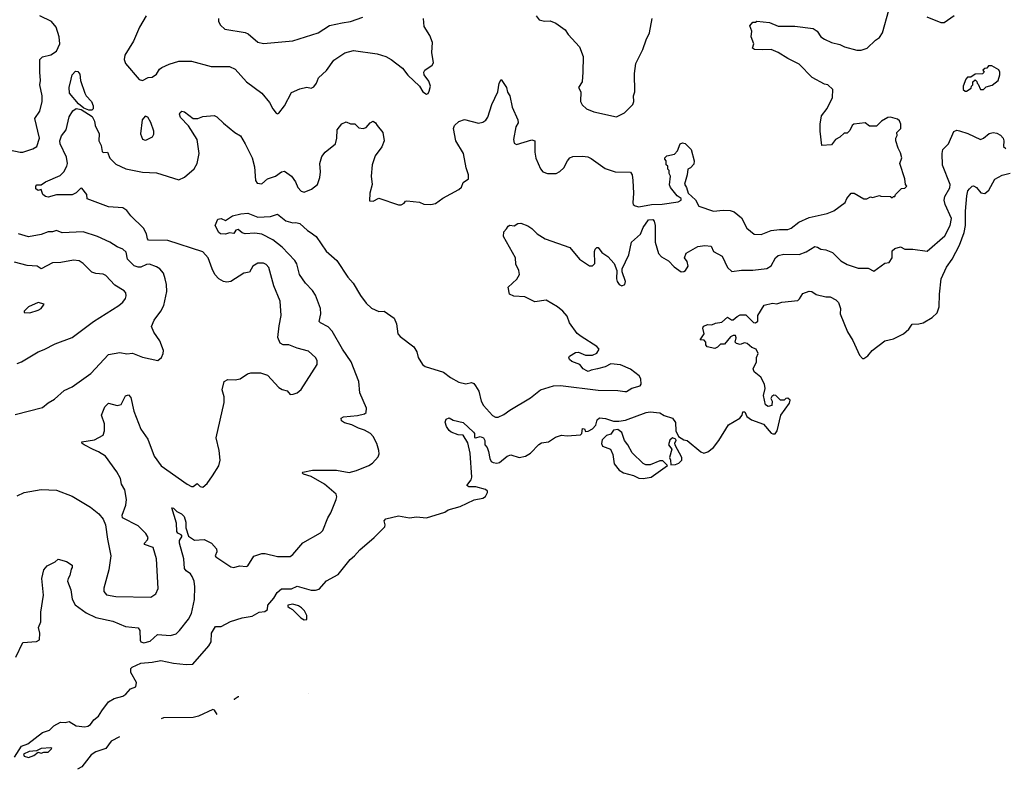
# Model space of a CAD drawing. Extents: x 1771496 to 1971148, y 471553 to 643630.
# Tile 636 of 656: x 1915092 to 1922093, y 525618 to 530948. Entities that reach past the tile are written whole.
import ezdxf

# ---------------------------------------------------------------- set-up
doc = ezdxf.new("R2010")
doc.units = 0

msp = doc.modelspace()

# ---------------------------------------------------------------- linework, layer by layer
at = {"layer": '0CON10XD'}
for points in [[(1914925, 530041.4), (1915095, 530004.4), (1915115, 530005.6), (1915185, 530028.6), (1915215, 530046.7), (1915232.5, 530105), (1915200.6, 530245), (1915235, 530296.2), (1915252.7, 530365), (1915251.5, 530405), (1915236.4, 530483.6), (1915241.5, 530515), (1915235.4, 530575), (1915236.4, 530663.6), (1915255, 530683.1), (1915315, 530696.9), (1915355.3, 530724.7), (1915377.3, 530775), (1915373.2, 530825), (1915351.3, 530895), (1915317.5, 530935), (1915235, 530975.3)], [(1915992.7, 530975), (1915944.5, 530895), (1915901.5, 530795), (1915839.2, 530695), (1915835.8, 530665), (1915846, 530635), (1915942.3, 530522.3), (1915965, 530516.2), (1916005, 530536.7), (1916035, 530540), (1916065, 530561.2), (1916085.4, 530594.6), (1916102.2, 530607.8), (1916155, 530632.2), (1916225, 530653.3), (1916315, 530653.1), (1916454.4, 530614.4), (1916585, 530615.8), (1916625.5, 530595.5), (1916705, 530506), (1916815, 530426), (1916869.7, 530359.7), (1916892.7, 530312.7), (1916915, 530282.5), (1916925, 530277.5), (1916935, 530283.3), (1916975.5, 530334.5), (1917025, 530428.8), (1917085, 530456.2), (1917135, 530466.7), (1917165, 530460), (1917185, 530470), (1917203.6, 530496.4), (1917216.2, 530535), (1917275, 530585.8), (1917325, 530659.2), (1917405, 530711.1), (1917465, 530728.1), (1917635, 530704.3), (1917695, 530685.7), (1917733.8, 530665), (1917813.2, 530603.2), (1917853, 530553), (1917935.8, 530475.8), (1917960, 530435), (1917985, 530417.5), (1917996.4, 530423.6), (1918005, 530440), (1918013.3, 530475), (1918000.7, 530510.7), (1917967.5, 530555), (1917966.7, 530575), (1917972.3, 530587.7), (1918025, 530623.3), (1918035, 530640), (1918023.8, 530715), (1918028.8, 530785), (1918008, 530835), (1917968.8, 530898.8), (1917964.4, 530955)], [(1916507, 530957), (1916506.7, 530935), (1916519.5, 530909.5), (1916550.9, 530880.9), (1916695, 530857.1), (1916717.2, 530847.2), (1916786.8, 530786.8), (1916825, 530777.5), (1917035, 530797.1), (1917215, 530854.4), (1917295, 530905.7), (1917385.4, 530924.6), (1917445, 530935.5), (1917533.3, 530965)], [(1918763.8, 530975), (1918785, 530947.5), (1918825, 530936.2), (1918865, 530938.8), (1918905, 530923.8), (1918971.2, 530875), (1918991.9, 530841.9), (1919073.8, 530755), (1919100, 530685), (1919095.7, 530574.3), (1919092, 530505), (1919066.7, 530465), (1919081.2, 530435), (1919080, 530365), (1919092.1, 530342.1), (1919123, 530313), (1919175, 530292), (1919335, 530256.7), (1919392.5, 530285), (1919452.5, 530345), (1919460, 530365), (1919457.5, 530405), (1919466.7, 530435), (1919463.8, 530565), (1919473.8, 530635), (1919523.3, 530735), (1919546.2, 530805), (1919570, 530855), (1919588.8, 530955)], [(1920333.3, 530936.7), (1920425, 530926.7), (1920485, 530901.4), (1920605, 530900.8), (1920735, 530885.8), (1920762, 530865), (1920788.8, 530825), (1920815, 530808), (1920865, 530786), (1920925, 530772), (1920957.5, 530755), (1921045, 530731.2), (1921075, 530731.2), (1921117.5, 530745), (1921177, 530803), (1921205, 530820), (1921226.7, 530855), (1921272, 531015)], [(1921735.8, 530975), (1921665, 530924), (1921645, 530924.6), (1921544.8, 530964.8)], [(1915075, 527563.1), (1915125, 527586.7), (1915245, 527606.9), (1915355, 527602.9), (1915465, 527560.8), (1915595, 527482), (1915655, 527433.8), (1915686, 527395), (1915702.5, 527355), (1915715.8, 527255), (1915741.4, 527135), (1915726.7, 527035), (1915690.6, 526905), (1915691.3, 526881.3), (1915709.1, 526859.1), (1915775, 526846.9), (1916025, 526840.8), (1916061.2, 526865), (1916077.3, 526902.7), (1916065.7, 527115), (1916042.5, 527195), (1915980.8, 527215), (1915980.6, 527225), (1916001.7, 527248.3), (1916006.9, 527265), (1915988.6, 527295), (1915935, 527348.1), (1915823.8, 527405), (1915820, 527425), (1915847.1, 527495), (1915851.9, 527535), (1915840, 527605), (1915817.1, 527645), (1915808.1, 527685), (1915783.7, 527733.7), (1915703.2, 527843.2), (1915653.8, 527875), (1915615, 527891.1), (1915551.2, 527925), (1915536.7, 527935), (1915533.3, 527945), (1915625, 527960), (1915685.7, 527994.3), (1915696, 528025), (1915696.2, 528075), (1915674.2, 528135), (1915698, 528195), (1915725, 528220), (1915785, 528204.2), (1915815, 528211.2), (1915845, 528272.5), (1915865, 528280), (1915882.3, 528262.3), (1915903.3, 528165), (1915954.4, 528035), (1916003.1, 527965), (1916049.4, 527845), (1916099.2, 527775), (1916284, 527645), (1916315, 527629.2), (1916325, 527628), (1916355, 527648.8), (1916375, 527628.8), (1916395, 527623.8), (1916425, 527648.8), (1916463.6, 527703.6), (1916508.1, 527775), (1916518.6, 527815), (1916510, 527885), (1916488.8, 527975), (1916546.7, 528225), (1916546.7, 528265), (1916531.2, 528315), (1916547.5, 528375), (1916571.7, 528388.3), (1916625, 528386.7), (1916660, 528395), (1916711.7, 528428.3), (1916735, 528436.7), (1916805, 528436.7), (1916855, 528420), (1916935, 528332.5), (1916958.3, 528318.3), (1916995, 528307.5), (1917015, 528283.3), (1917036.1, 528283.9), (1917065, 528293.3), (1917095, 528318.8), (1917208, 528495), (1917208, 528525), (1917195, 528546.7), (1917145, 528590), (1917065, 528612), (1917005, 528636), (1916965, 528636.2), (1916945, 528646.7), (1916928.3, 528688.3), (1916938.5, 528771.5), (1916952, 528845), (1916944.2, 528945), (1916899.4, 529055), (1916864.4, 529184.4), (1916845, 529207.5), (1916825, 529217.1), (1916785, 529216.9), (1916750, 529195), (1916726.8, 529153.2), (1916685.4, 529144.6), (1916593.7, 529086.3), (1916565, 529080.9), (1916541.2, 529085), (1916508.9, 529105), (1916480.4, 529135), (1916460, 529175), (1916433.6, 529253.6), (1916395, 529296.5), (1916145, 529377.5), (1916008.9, 529378.9), (1916000.1, 529390.1), (1915994.5, 529425), (1915972.5, 529465), (1915882.4, 529552.4), (1915855, 529590), (1915825, 529610.6), (1915725, 529617.1), (1915573.1, 529673.1), (1915570, 529705), (1915535, 529750), (1915525, 529746.9), (1915494.7, 529715.3), (1915465, 529702.5), (1915355, 529702.1), (1915295, 529685.8), (1915275, 529690), (1915258, 529705), (1915245, 529740), (1915225, 529733.8), (1915207.5, 529745), (1915206.7, 529765), (1915215, 529773.3), (1915245, 529773.3), (1915275, 529794.5), (1915379.8, 529840.2), (1915405.3, 529864.7), (1915427.3, 529905), (1915431.5, 529925), (1915425, 529971.2), (1915380.3, 530065), (1915377.3, 530085), (1915388.8, 530121.2), (1915422.5, 530165), (1915443.8, 530256.2), (1915469.7, 530300.3), (1915495, 530316), (1915530, 530310), (1915608.2, 530258.2), (1915625.5, 530225.5), (1915628, 530195), (1915657.1, 530135), (1915656, 530085), (1915672.4, 530052.4), (1915679.3, 530009.3), (1915685, 530003.8), (1915715.7, 530005.7), (1915732.8, 529962.8), (1915775, 529920.6), (1915848, 529888), (1915965, 529863.8), (1916065, 529858.1), (1916225, 529810), (1916265, 529826.9), (1916332.9, 529887.1), (1916354.7, 529925.3), (1916368.6, 529995), (1916355, 530096.2), (1916292, 530192), (1916235, 530251.2), (1916229.2, 530275), (1916232.7, 530287.3), (1916245, 530296), (1916265, 530292.5), (1916325, 530243.8), (1916360, 530245), (1916395, 530260), (1916475, 530266), (1916495, 530256.2), (1916542.4, 530212.4), (1916621.2, 530145), (1916662.1, 530122.1), (1916695.6, 530065), (1916744.6, 529964.6), (1916761.7, 529901.7), (1916770, 529805), (1916781.2, 529785), (1916815, 529781.2), (1916854.2, 529815.8), (1916912.5, 529835), (1916955, 529866.2), (1916975, 529870), (1917025, 529834.2), (1917054.4, 529795), (1917069.2, 529755), (1917095, 529728), (1917115, 529720.8), (1917168.3, 529741.7), (1917209.2, 529775), (1917225.6, 529825), (1917231.4, 529865), (1917226.7, 529925), (1917241.9, 529975), (1917264.2, 530005), (1917337.5, 530065), (1917348.6, 530105), (1917350.8, 530165), (1917381.9, 530208.1), (1917415, 530221.9), (1917445, 530206), (1917475, 530206.2), (1917505, 530177.5), (1917535, 530173.3), (1917555, 530180), (1917583.3, 530215), (1917605, 530226), (1917623.3, 530215), (1917633.8, 530195), (1917674, 530145), (1917684, 530085), (1917667, 530043), (1917620.3, 529979.7), (1917598.8, 529915), (1917592, 529835), (1917599.2, 529775), (1917582, 529715), (1917580, 529660), (1917605, 529657.5), (1917645, 529677.5), (1917785, 529630), (1917805, 529630), (1917826.4, 529643.6), (1917835, 529657.5), (1917845, 529660), (1917935, 529650), (1917966.2, 529636.2), (1918015, 529633.8), (1918048.3, 529641.7), (1918100.7, 529679.3), (1918215, 529740), (1918232.7, 529757.3), (1918245, 529790), (1918283.9, 529816.1), (1918284, 529845), (1918267.1, 529895), (1918247.3, 529995), (1918194.4, 530085), (1918177.5, 530175), (1918183.8, 530195), (1918215, 530223.5), (1918255, 530238), (1918355, 530210.6), (1918385, 530218.1), (1918407, 530233), (1918421.1, 530255), (1918450, 530345), (1918492, 530435), (1918502.5, 530495), (1918515, 530521.2), (1918553.1, 530465), (1918561.2, 530431.2), (1918578, 530405), (1918593.1, 530325), (1918634.3, 530235), (1918636, 530215), (1918620, 530185), (1918604.2, 530095), (1918608.8, 530068.8), (1918625, 530061.2), (1918735, 530094.3), (1918755, 530086.2), (1918754.2, 530005.8), (1918763, 529963), (1918795, 529887.5), (1918812.5, 529865), (1918845, 529853.8), (1918906.6, 529853.4), (1918932.4, 529867.6), (1918962, 529895), (1918986.7, 529945), (1919004.2, 529965.8), (1919026, 529974), (1919095, 529977.1), (1919132.3, 529972.3), (1919155, 529961.2), (1919255, 529888.8), (1919326.4, 529866.4), (1919435, 529863.3), (1919446.2, 529845), (1919451.4, 529805), (1919456.2, 529715), (1919452.5, 529645), (1919455, 529633.8), (1919467.5, 529625), (1919495, 529617.5), (1919585, 529632.5), (1919660, 529635), (1919775, 529653.6), (1919796.2, 529665), (1919796.7, 529676.7), (1919767.5, 529695), (1919720, 529755), (1919713, 529773), (1919720, 529835), (1919710, 529855), (1919710, 529875), (1919700, 529885), (1919700, 529905), (1919690, 529915), (1919690, 529945), (1919680, 529955), (1919680, 529965), (1919695, 529980), (1919748.3, 529991.7), (1919770, 530015), (1919787.5, 530065), (1919805, 530071.2), (1919825, 530067.5), (1919866.2, 530025), (1919888.6, 529945), (1919885, 529921.2), (1919862.5, 529895), (1919842.5, 529885), (1919838.8, 529845), (1919818.3, 529778.3), (1919833.3, 529755), (1919846.7, 529715), (1919896.7, 529666.7), (1919921.7, 529621.7), (1920025, 529585.8), (1920095, 529592.5), (1920145, 529591.2), (1920172.3, 529582.3), (1920225, 529537.5), (1920263.8, 529465), (1920315, 529422.9), (1920365, 529420.8), (1920435, 529449.5), (1920495, 529456.7), (1920555, 529455.7), (1920578.8, 529465), (1920631.4, 529508.6), (1920705, 529540.6), (1920835, 529570), (1920881.2, 529588.8), (1920963, 529647), (1920973.3, 529675), (1921005, 529713.3), (1921025, 529713.3), (1921095, 529674), (1921115, 529674), (1921143, 529687), (1921155, 529683.3), (1921205, 529697.5), (1921215, 529692.5), (1921285, 529690), (1921295, 529680), (1921305, 529690), (1921315, 529690), (1921320, 529705), (1921361.7, 529748.3), (1921385, 529750), (1921400, 529765), (1921390, 529775), (1921387, 529817), (1921350, 529925), (1921363.8, 529965), (1921355, 530000), (1921337.5, 530035), (1921322.5, 530085), (1921322.5, 530105), (1921332.5, 530125), (1921330, 530145), (1921357.5, 530175), (1921357.5, 530205), (1921348.3, 530228.3), (1921335, 530240), (1921285, 530253.3), (1921265, 530252.5), (1921220, 530225), (1921185, 530190), (1921135, 530190), (1921103, 530213), (1921022.5, 530205), (1921011.2, 530195), (1920995, 530160), (1920975, 530140), (1920955, 530140), (1920925, 530112.5), (1920892.5, 530095), (1920865, 530057.5), (1920795, 530052.5), (1920783.3, 530155), (1920783.3, 530205), (1920793.8, 530265), (1920833.6, 530316.4), (1920872.5, 530395), (1920875, 530450), (1920837.5, 530485), (1920815, 530488.8), (1920727, 530537), (1920635, 530632), (1920555, 530670.6), (1920485, 530714.2), (1920435, 530735.7), (1920375, 530732.2), (1920316.4, 530736.4), (1920304, 530744), (1920313.3, 530775), (1920292.5, 530825), (1920297.5, 530865), (1920283.3, 530905), (1920305, 530930), (1920325, 530930), (1920333.3, 530936.7)], [(1921825, 530440), (1921858.3, 530461.7), (1921860, 530475), (1921870, 530485), (1921870, 530505), (1921885, 530520), (1921898.3, 530508.3), (1921900, 530495), (1921908.3, 530488.3), (1921925, 530450), (1921945, 530450), (1921965, 530470), (1922007, 530483), (1922050, 530515), (1922062.5, 530555), (1922062.5, 530575), (1922055, 530590), (1922005, 530620), (1921980, 530620), (1921968.3, 530601.7), (1921955, 530600), (1921941.7, 530588.3), (1921950, 530575), (1921938.3, 530561.7), (1921885, 530560), (1921855, 530540), (1921831.7, 530538.3), (1921820, 530525), (1921800, 530475), (1921801.7, 530451.7), (1921815, 530440), (1921825, 530440)], [(1915605, 530303.3), (1915583.6, 530303.6), (1915548.8, 530318.8), (1915510.3, 530350.3), (1915445.8, 530425), (1915444.4, 530465), (1915458, 530525), (1915466.7, 530555), (1915488.3, 530581.7), (1915505, 530580), (1915520.7, 530560.7), (1915526, 530515), (1915555.7, 530425), (1915566, 530405), (1915602.9, 530365), (1915615.8, 530335), (1915616, 530314), (1915605, 530303.3)], [(1915985, 530090), (1915995, 530093.3), (1916036.4, 530113.6), (1916046.4, 530133.6), (1916046.1, 530153.9), (1916025, 530216.7), (1916002.5, 530255), (1915985, 530262.5), (1915963.8, 530235), (1915951.2, 530135), (1915965, 530097.5), (1915985, 530090)], [(1915243.8, 526665), (1915243.5, 526735), (1915261.5, 526855), (1915250.5, 526975), (1915264.3, 527035), (1915286.7, 527065), (1915345, 527092.5), (1915365, 527112.5), (1915425.8, 527095.8), (1915465, 527070), (1915466.4, 527053.6), (1915458.3, 527041.7), (1915450, 526995), (1915436.7, 526975), (1915432.5, 526955), (1915455, 526892.5), (1915466.4, 526826.4), (1915487.4, 526787.4), (1915565, 526729.6), (1915635, 526697.5), (1915755, 526671.8), (1915845, 526633.3), (1915934, 526624), (1915947.5, 526605), (1915948.6, 526535), (1915955, 526524.4), (1915975, 526516.5), (1916021.1, 526528.9), (1916073, 526577), (1916165, 526568.5), (1916205, 526581.9), (1916229.4, 526605), (1916293.3, 526685), (1916313.8, 526725), (1916335.4, 526825), (1916337.6, 526915), (1916332.9, 526955), (1916318.4, 526988.4), (1916306.6, 527006.6), (1916275, 527028.6), (1916264.4, 527045), (1916260.4, 527115), (1916228.5, 527225), (1916228.9, 527245), (1916248, 527275), (1916241.2, 527285), (1916216.6, 527296.6), (1916209.1, 527309.1), (1916208.2, 527368.2), (1916173.9, 527476.1), (1916186.7, 527475), (1916209.5, 527449.5), (1916243.8, 527435), (1916262.5, 527415), (1916274.3, 527375), (1916274.3, 527335), (1916293.3, 527275), (1916335, 527247.5), (1916405, 527252.3), (1916456.4, 527225), (1916492.5, 527185), (1916493.3, 527165), (1916482.5, 527135), (1916487.6, 527127.6), (1916593.9, 527056.1), (1916615, 527053.6), (1916655, 527063.4), (1916705, 527059.2), (1916715.3, 527065), (1916757.4, 527132.6), (1916815, 527152.1), (1916838.3, 527151.7), (1916925, 527130.9), (1917015, 527131.8), (1917034.4, 527145), (1917105, 527227.5), (1917230.9, 527299.1), (1917248.8, 527315), (1917283.5, 527406.5), (1917305, 527440), (1917342.9, 527535), (1917347.5, 527555), (1917342.5, 527575), (1917258.6, 527645), (1917165, 527700.5), (1917111.2, 527715), (1917101.2, 527725), (1917105, 527730), (1917175, 527743.6), (1917345, 527745.5), (1917435, 527728.6), (1917487, 527743), (1917575, 527777.5), (1917601.2, 527795), (1917641.2, 527838.8), (1917648.8, 527861.2), (1917647.1, 527885), (1917631.9, 527935), (1917605.6, 527985), (1917587.5, 528005), (1917545, 528029.4), (1917502.2, 528042.2), (1917455, 528066.7), (1917401.3, 528081.3), (1917380, 528095), (1917378.8, 528115), (1917395.6, 528124.4), (1917495, 528132.5), (1917544.2, 528145.8), (1917556.2, 528155), (1917558, 528185), (1917510, 528295), (1917503.5, 528375), (1917449.1, 528515), (1917387.3, 528605), (1917313.3, 528733.3), (1917285, 528762.5), (1917231.4, 528791.4), (1917222.4, 528802.4), (1917233.5, 528855), (1917232.1, 528895), (1917195, 528988.8), (1917175, 529022.5), (1917124.3, 529075), (1917082.5, 529135), (1917062.3, 529212.3), (1917050, 529235), (1916959.5, 529329.5), (1916892.5, 529382.5), (1916815, 529423.3), (1916765, 529430), (1916695, 529424.4), (1916675, 529431.4), (1916645, 529455.7), (1916628.8, 529451.2), (1916615, 529427.5), (1916585, 529432.9), (1916555, 529422.9), (1916520, 529425), (1916507.5, 529435), (1916482.5, 529485), (1916501.2, 529528.8), (1916525, 529533.3), (1916555, 529518.8), (1916605, 529553.8), (1916665, 529566.2), (1916715, 529571.9), (1916785, 529544.5), (1916875, 529547.3), (1916925, 529564.4), (1916985, 529518.2), (1917035, 529503.6), (1917055, 529506.5), (1917085, 529499.4), (1917138.5, 529448.5), (1917157.6, 529437.6), (1917200, 529405), (1917270.8, 529300.8), (1917346.4, 529236.4), (1917425, 529116), (1917463.1, 529075), (1917515.3, 528985.3), (1917555, 528932.9), (1917595, 528896.5), (1917645, 528871.8), (1917685, 528874.3), (1917755.5, 528825.5), (1917771.9, 528785), (1917781.4, 528715), (1917797.5, 528695), (1917895, 528622), (1917917.1, 528585), (1917926.7, 528545), (1917955.8, 528495), (1917975, 528481.9), (1918105, 528442.2), (1918155, 528404.5), (1918215, 528370.5), (1918265, 528358), (1918305, 528368.8), (1918321.7, 528361.7), (1918334.2, 528345), (1918356.7, 528306.7), (1918373.5, 528235), (1918390.6, 528205), (1918455, 528134.3), (1918475, 528121.9), (1918495, 528121.9), (1918535, 528140), (1918578, 528172), (1918725, 528258.1), (1918795.4, 528314.6), (1918887, 528343), (1918937.6, 528347.6), (1919205, 528312.9), (1919345, 528311.2), (1919395, 528304), (1919407.5, 528305), (1919445, 528327.5), (1919505, 528344), (1919512.5, 528355), (1919510, 528395), (1919497.5, 528415), (1919435, 528463.3), (1919365, 528493.3), (1919295, 528500), (1919255, 528480), (1919200, 528465), (1919155, 528456.7), (1919135, 528446.7), (1919125, 528450), (1919100, 528465), (1919075, 528496.7), (1919018.3, 528518.3), (1919001.7, 528531.7), (1918997.5, 528545), (1919002.5, 528555), (1919045, 528581.2), (1919065, 528583.3), (1919115, 528561.2), (1919165, 528562), (1919195, 528576.7), (1919212.5, 528605), (1919196.7, 528625), (1919084.3, 528694.3), (1919057.3, 528717.3), (1919002.4, 528792.4), (1918985, 528838.8), (1918955, 528874), (1918916.2, 528905), (1918835, 528954.2), (1918755, 528940.8), (1918685, 528976.9), (1918605, 528982.2), (1918575.6, 528995.6), (1918565, 529046.7), (1918627.6, 529102.4), (1918646, 529135), (1918640.8, 529165), (1918619.7, 529209.7), (1918616.7, 529255), (1918532, 529405), (1918535, 529440), (1918555, 529460), (1918565, 529480), (1918577, 529487), (1918609.3, 529480.7), (1918635, 529497.5), (1918655, 529500), (1918705, 529482.5), (1918735, 529463.3), (1918771.2, 529425), (1918828.8, 529388.8), (1919005, 529326.9), (1919073.7, 529243.7), (1919145, 529197.5), (1919165, 529197.5), (1919182, 529215), (1919180.3, 529299.7), (1919185, 529316.7), (1919195, 529327.5), (1919205, 529326.7), (1919232.8, 529292.8), (1919275, 529264.2), (1919320, 529215), (1919338.8, 529165), (1919335.8, 529105), (1919340.8, 529085), (1919355, 529064), (1919375, 529056), (1919395.5, 529064.5), (1919400, 529085), (1919375.8, 529155), (1919377.1, 529175), (1919423.8, 529275), (1919443.1, 529365), (1919507.6, 529422.4), (1919525, 529468.8), (1919563.3, 529525), (1919595, 529525.8), (1919604, 529514), (1919610.8, 529485), (1919610.6, 529365), (1919634.3, 529285), (1919655, 529261.4), (1919705, 529232), (1919745, 529189.2), (1919795, 529153.8), (1919815, 529156.2), (1919825.8, 529164.2), (1919846.7, 529195), (1919837.7, 529227.7), (1919820, 529255), (1919832.3, 529287.7), (1919914.2, 529335.8), (1919965, 529342.9), (1920008.1, 529338.1), (1920025, 529300), (1920087, 529267), (1920126.2, 529185), (1920156.4, 529156.4), (1920225, 529167.5), (1920305, 529165.5), (1920405, 529177.8), (1920435, 529197.1), (1920466, 529254), (1920485, 529270.9), (1920525, 529280.9), (1920635, 529278.5), (1920685, 529296.2), (1920745, 529335.6), (1920765, 529331.1), (1920790, 529315), (1920825, 529310.5), (1920872.1, 529292.1), (1920932.1, 529232.1), (1920975, 529208), (1921055, 529180), (1921125, 529181.2), (1921165, 529160), (1921243.9, 529216.1), (1921275, 529220), (1921295.6, 529254.4), (1921296.1, 529303.9), (1921315, 529320), (1921355, 529332.5), (1921385, 529316.7), (1921443.9, 529316.1), (1921545, 529302), (1921670.3, 529409.7), (1921709.2, 529485), (1921716.8, 529535), (1921673.7, 529633.7), (1921665.9, 529665), (1921670.4, 529689.6), (1921705, 529750.8), (1921708.1, 529775), (1921653.4, 529913.4), (1921651.8, 529995), (1921657.1, 530025), (1921697.1, 530065), (1921735, 530151.9), (1921755, 530160.9), (1921775, 530157.1), (1921835, 530137.8), (1921925, 530095.8), (1921945, 530104.3), (1921985, 530138.2), (1922015, 530144.5), (1922040.2, 530140.2), (1922066.1, 530126.1), (1922085.8, 530105), (1922090.8, 530085), (1922086.7, 530045), (1922105, 530032.5)], [(1921615, 528863.1), (1921631.1, 528905), (1921631.9, 528995), (1921645, 529104), (1921681.2, 529188.8), (1921723.8, 529245), (1921775, 529344.2), (1921807.8, 529435), (1921817.6, 529485), (1921816.9, 529585), (1921826.4, 529695), (1921835, 529730), (1921846, 529745), (1921865, 529763.8), (1921875, 529766), (1921895, 529754), (1921925.7, 529715.7), (1921955, 529711.4), (1921983.6, 529736.4), (1922025.3, 529814.7), (1922078.5, 529841.5), (1922135, 529855.4)], [(1915061.4, 528141.4), (1915255, 528191.2), (1915295.9, 528224.1), (1915340.5, 528249.5), (1915409.7, 528310.3), (1915465, 528337.5), (1915597.4, 528432.6), (1915725, 528568), (1915805, 528580.6), (1915855, 528571.4), (1915895, 528575.7), (1915965, 528547.5), (1916075, 528523.8), (1916101.2, 528545), (1916113.8, 528575), (1916114, 528595), (1916088.1, 528665), (1916046, 528725), (1916030.8, 528765), (1916049.1, 528810.9), (1916096.9, 528875), (1916118.1, 528915), (1916138.1, 529015), (1916136.9, 529065), (1916127.5, 529105), (1916114, 529145), (1916090, 529175), (1916065, 529190.8), (1916015, 529208.9), (1915995, 529207.8), (1915955, 529188.2), (1915935, 529187.5), (1915907, 529197), (1915859.4, 529245), (1915850.6, 529295), (1915825, 529316.4), (1915785, 529331.4), (1915734.6, 529364.6), (1915645, 529406), (1915545, 529438.9), (1915395, 529431.8), (1915355, 529448.9), (1915325, 529439.4), (1915295, 529439.4), (1915245, 529419.5), (1915155, 529404.4), (1915085, 529424.4)], [(1915075, 528502.9), (1915105, 528514.5), (1915225, 528585.7), (1915267.7, 528602.3), (1915345, 528641.9), (1915465, 528687.5), (1915617.9, 528802.1), (1915796.7, 528915), (1915825, 528938.8), (1915844, 528965), (1915850, 528985), (1915847.5, 529005), (1915835, 529020), (1915769.8, 529059.8), (1915705, 529127.5), (1915685, 529137.1), (1915635, 529142.9), (1915605, 529152.9), (1915544.7, 529214.7), (1915515, 529232.2), (1915475, 529236.7), (1915385, 529221.1), (1915325, 529217.8), (1915245, 529176.9), (1915215.6, 529195.6), (1915145, 529200), (1915055, 529223)], [(1915056.1, 525703.9), (1915105, 525781.2), (1915150.5, 525799.5), (1915255, 525878.8), (1915305, 525896.7), (1915334.4, 525925.6), (1915383.6, 525953.6), (1915415, 525951.2), (1915445, 525957.5), (1915495, 525926.7), (1915555, 525920), (1915577.5, 525925), (1915596.7, 525935), (1915620.5, 525969.5), (1915653.3, 525995), (1915676.8, 526033.2), (1915723.1, 526096.9), (1915765, 526120.8), (1915825, 526136.7), (1915847.7, 526152.3), (1915879.5, 526190.5), (1915917.5, 526205), (1915922.5, 526235), (1915882.5, 526305), (1915883.3, 526335), (1915892.5, 526345), (1915955, 526371.4), (1916035, 526378.2), (1916095, 526391.5), (1916185, 526372.1), (1916275, 526362.1), (1916323.8, 526366.2), (1916437.8, 526495), (1916453.1, 526525), (1916456.9, 526585), (1916485, 526632.5), (1916525, 526633.3), (1916590.5, 526669.5), (1916675, 526695.5), (1916745, 526705.4), (1916795, 526735.6), (1916835, 526740), (1916853.3, 526755), (1916858, 526785), (1916900, 526835), (1916922.5, 526875), (1916955, 526900), (1917025, 526901.9), (1917065, 526919.2), (1917165, 526891.4), (1917195, 526890.8), (1917220.9, 526899.1), (1917275, 526958.1), (1917357.6, 527002.4), (1917441.2, 527108.8), (1917473.3, 527135), (1917511.5, 527178.5), (1917613.1, 527265), (1917687.7, 527342.3), (1917691.2, 527355), (1917684, 527385), (1917695, 527398.8), (1917785, 527418.8), (1917865, 527405.6), (1917915, 527412.5), (1917985, 527405.5), (1918114.3, 527445), (1918138.2, 527461.8), (1918223.8, 527486.2), (1918325, 527534.5), (1918385, 527544.4), (1918405, 527557.5), (1918419.4, 527585), (1918418.6, 527595), (1918405, 527608.1), (1918335, 527626.5), (1918286.7, 527626.7), (1918272.5, 527635), (1918302.5, 527675), (1918306.9, 527695), (1918294.5, 527865), (1918280, 527940), (1918245, 527993.8), (1918210, 527995), (1918160, 528015), (1918145, 528027.5), (1918126.2, 528055), (1918117.5, 528085), (1918125, 528107.5), (1918145, 528117.5), (1918175, 528100), (1918245, 528082.5), (1918319.2, 528015), (1918325.8, 528005), (1918327, 527977), (1918335.8, 527974.2), (1918366.2, 527983.8), (1918389.2, 527975), (1918400.8, 527955), (1918400, 527925), (1918415.8, 527905), (1918425, 527877.5), (1918435, 527827.5), (1918445.9, 527805.9), (1918458.8, 527798.8), (1918485, 527794.3), (1918505, 527798), (1918558.8, 527845), (1918585, 527854.4), (1918644.5, 527834.5), (1918690, 527845), (1918724, 527865), (1918783.4, 527926.6), (1918802.1, 527937.9), (1918852.5, 527945), (1918901.1, 527978.9), (1918945, 527993.8), (1918985, 527988), (1919080, 527995), (1919090, 528005), (1919095, 528040), (1919108.3, 528038.3), (1919115, 528020), (1919135, 528022.5), (1919165, 528037.5), (1919190, 528065), (1919198.3, 528101.7), (1919215, 528117.5), (1919258.3, 528111.7), (1919315, 528092.5), (1919353, 528093), (1919399.3, 528100.7), (1919545.9, 528154.1), (1919575, 528159.2), (1919645, 528151.2), (1919675, 528132.5), (1919735, 528113.3), (1919755, 528082.5), (1919758.8, 528025), (1919776.7, 527985), (1919815, 527960), (1919837.5, 527955), (1919935, 527874), (1919955.8, 527865.8), (1919985, 527875.6), (1920025.4, 527905), (1920064.6, 527955), (1920133.2, 528066.8), (1920213.3, 528115), (1920230, 528135), (1920235, 528160), (1920248.3, 528158.3), (1920262.5, 528125), (1920295, 528102.5), (1920380.8, 528070.8), (1920435, 528008), (1920448, 528002), (1920465, 528003.8), (1920478, 528025), (1920503.3, 528135), (1920565, 528220), (1920571.7, 528241.7), (1920555, 528257.5), (1920540, 528255), (1920527, 528243), (1920503, 528243), (1920470, 528275), (1920455, 528277.5), (1920440.7, 528269.3), (1920432.5, 528255), (1920442.5, 528235), (1920440, 528205), (1920415, 528197.5), (1920395, 528210), (1920380, 528275), (1920392.5, 528325), (1920387.5, 528355), (1920362.5, 528405), (1920314, 528444), (1920306.7, 528465), (1920332.5, 528515), (1920332.5, 528545), (1920342.5, 528575), (1920330, 528605), (1920297.8, 528617.8), (1920265, 528646.2), (1920245, 528650), (1920215, 528637.5), (1920190, 528645), (1920180, 528655), (1920187.5, 528685), (1920181.7, 528701.7), (1920165, 528702.5), (1920147, 528693), (1920105, 528640), (1920075, 528640), (1920055, 528620), (1920035, 528610), (1919981.7, 528621.7), (1919970, 528635), (1919970, 528655), (1919958.3, 528668.3), (1919931.7, 528671.7), (1919960, 528715), (1919950, 528755), (1919955, 528767.5), (1919985, 528780), (1920013, 528777), (1920040.7, 528789.3), (1920085, 528796.2), (1920125, 528833.3), (1920153, 528813), (1920165, 528812.5), (1920195, 528836.2), (1920215, 528848.8), (1920255, 528850), (1920310, 528795), (1920325, 528792.5), (1920340, 528805), (1920340, 528845), (1920385, 528916.7), (1920445, 528932.5), (1920475, 528927.5), (1920511.7, 528938.3), (1920625, 528950), (1920638.3, 528961.7), (1920659.7, 529000.3), (1920705, 529017.5), (1920724.3, 529014.3), (1920755, 528993.3), (1920825, 528977.5), (1920855, 528976.7), (1920895, 528956.7), (1920915, 528937.5), (1920928.8, 528895), (1920926.7, 528855), (1920978.3, 528728.3), (1921015.4, 528665.4), (1921062.6, 528562.6), (1921085, 528538.8), (1921095, 528538.8), (1921122.7, 528557.3), (1921154, 528595), (1921243.8, 528665), (1921305, 528678), (1921377.1, 528712.9), (1921413.4, 528746.6), (1921437.4, 528782.6), (1921485, 528784.7), (1921517, 528793), (1921580.7, 528829.3), (1921615, 528863.1)], [(1915165, 528864.3), (1915225, 528882), (1915245, 528893.8), (1915266.7, 528925), (1915225, 528935.7), (1915154.4, 528905), (1915125, 528875.8), (1915124, 528865), (1915165, 528864.3)], [(1919525, 527684.2), (1919582.5, 527695), (1919698.3, 527778.3), (1919665, 527810), (1919645, 527810), (1919575, 527782.5), (1919545, 527782.5), (1919525, 527792.5), (1919447, 527867), (1919417.5, 527925), (1919392.5, 527955), (1919373, 528013), (1919345, 528032.5), (1919315, 528030), (1919295, 528000), (1919265, 527990), (1919235, 527960), (1919230, 527935), (1919237.5, 527915), (1919293, 527893), (1919310, 527855), (1919320.3, 527790.3), (1919353.8, 527743.8), (1919385, 527726.7), (1919457.5, 527707.5), (1919495, 527686.7), (1919525, 527684.2)], [(1919721.7, 527781.7), (1919755, 527783.8), (1919780, 527795), (1919800, 527815), (1919800, 527835), (1919753, 527923), (1919750.7, 527939.3), (1919760, 527955), (1919756.7, 527965), (1919735, 527973.8), (1919715, 527957.5), (1919706.7, 527925), (1919730, 527895), (1919712.5, 527835), (1919720, 527815), (1919721.7, 527781.7)], [(1917115, 526680), (1917135, 526682.5), (1917135, 526710), (1917116.7, 526745), (1917096.7, 526765), (1917075, 526780), (1917035, 526792.5), (1917000, 526785), (1917000, 526775), (1917010, 526765), (1917033, 526753), (1917092.5, 526695), (1917115, 526680)], [(1915064.6, 526415), (1915115, 526520), (1915213, 526527), (1915233, 526537), (1915236.7, 526585), (1915226.7, 526625), (1915243.8, 526665)], [(1916650.5, 526132), (1916645, 526132.5), (1916617.5, 526115), (1916617.5, 526111.1)], [(1917144, 526155.9), (1917142.8, 526155.5)], [(1916495.6, 526006.8), (1916477.7, 526037.7), (1916465, 526042), (1916365, 525996.1), (1916325, 525986.1), (1916115.7, 525984.3), (1916098.4, 525976.2)], [(1915801.7, 525849), (1915743.5, 525816.5), (1915705, 525766.7), (1915635, 525740.8), (1915600.2, 525719.8), (1915535, 525635.5), (1915504.2, 525617.6)], [(1915155, 525702.5), (1915193.6, 525716.4), (1915225, 525740), (1915245, 525732.5), (1915265, 525740), (1915295, 525740), (1915320, 525765), (1915315, 525770), (1915245, 525766.7), (1915211.7, 525748.3), (1915160, 525745), (1915120, 525725), (1915125, 525710), (1915155, 525702.5)]]:
    msp.add_lwpolyline(points, dxfattribs=at)

doc.saveas('drawing.dxf')
